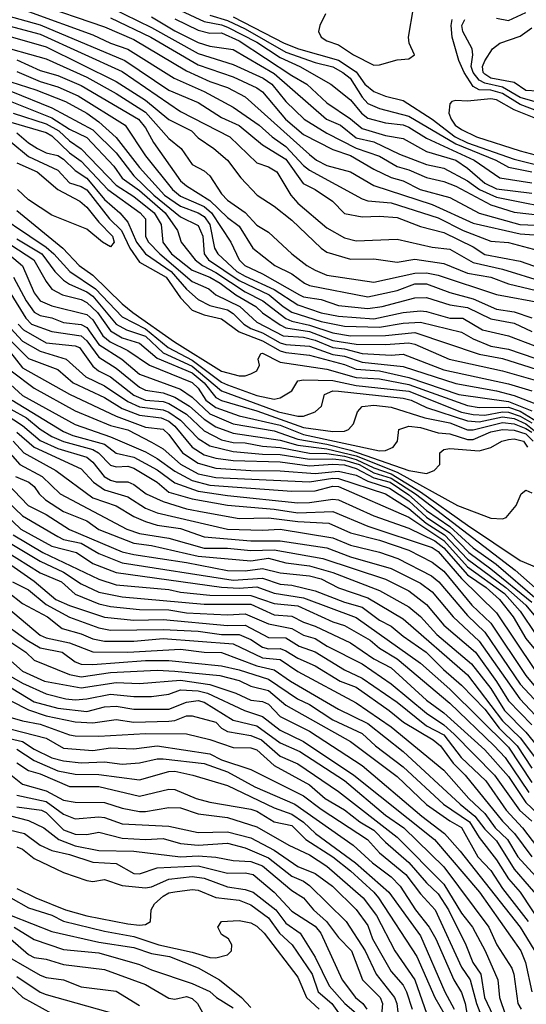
# Model space of a CAD drawing. Header units: metres. Extents: x -51132 to -49532, y -231222 to -229437.
# Tile 396 of 656: x -50538 to -50495, y -230499 to -230415. Entities that reach past the tile are written whole.
import ezdxf

# ---------------------------------------------------------------- set-up
doc = ezdxf.new("R2010")
doc.units = ezdxf.units.M
for name, color, linetype in [('CONTOUR_HALF', 8, 'Continuous'), ('CONTOUR_INDEX', 1, 'Continuous'), ('CONTOUR_INTER', 3, 'Continuous')]:
    doc.layers.add(name, color=color, linetype=linetype)

msp = doc.modelspace()

# ---------------------------------------------------------------- linework, layer by layer
at = {"layer": 'CONTOUR_HALF'}
for points, elevation in [([(-50544.58, -230414.965), (-50540.08, -230415.454), (-50536.08, -230416.51), (-50529.08, -230419.685), (-50524.08, -230423.114), (-50519.872, -230425.259), (-50517.58, -230427.494), (-50516.58, -230427.814), (-50515.859, -230428.259), (-50514.675, -230430.259), (-50514.08, -230430.937), (-50511.58, -230433.029), (-50510.08, -230433.886), (-50509.08, -230434.153), (-50505.58, -230434.007), (-50502.58, -230434.687), (-50501.08, -230434.864), (-50499.08, -230436.001), (-50496.58, -230436.563), (-50493.08, -230437.644)], 26.5), ([(-50537.08, -230414.576), (-50531.58, -230416.551), (-50530.059, -230417.259), (-50528.58, -230417.769), (-50524.644, -230420.259), (-50522.08, -230421.389), (-50519.58, -230422.721), (-50517.372, -230424.259), (-50516.259, -230425.259), (-50515.08, -230426.093), (-50513.58, -230427.717), (-50513.08, -230428.1), (-50508.58, -230430.561), (-50508.08, -230430.739), (-50506.08, -230430.911), (-50502.08, -230432.194), (-50499.942, -230433.259), (-50497.58, -230434.171), (-50496.08, -230434.287), (-50493.08, -230435.09)], 25.5), ([(-50530.08, -230415.111), (-50526.624, -230416.759), (-50522.58, -230419.106), (-50519.58, -230420.142), (-50517.58, -230421.069), (-50517.08, -230421.432), (-50515.107, -230423.759), (-50513.58, -230425.069), (-50511.08, -230426.345), (-50509.58, -230426.846), (-50507.58, -230428.041), (-50506.08, -230428.748), (-50505.08, -230429.032), (-50503.601, -230429.759), (-50501.08, -230430.448), (-50498.58, -230431.793), (-50495.103, -230432.759), (-50493.08, -230432.834)], 24.5), ([(-50526.58, -230415.006), (-50524.58, -230416.207), (-50522.58, -230417.215), (-50521.58, -230417.516), (-50519.58, -230417.819), (-50516.08, -230419.864), (-50511.623, -230423.759), (-50510.424, -230424.259), (-50509.08, -230425.353), (-50507.58, -230425.691), (-50505.379, -230426.759), (-50503.08, -230427.618), (-50501.58, -230427.95), (-50499.58, -230429.014), (-50498.54, -230429.759), (-50497.08, -230430.43), (-50491.08, -230431.605)], 23.5), ([(-50524.08, -230414.483), (-50522.08, -230415.409), (-50520.58, -230415.691), (-50520.08, -230415.902), (-50517.58, -230417.179), (-50515.58, -230418.502), (-50513.888, -230419.259), (-50511.235, -230420.759), (-50509.58, -230422.108), (-50508.64, -230423.259), (-50508.08, -230423.686), (-50506.58, -230424.059), (-50505.08, -230424.24), (-50504.58, -230424.45), (-50503.08, -230425.374), (-50499.002, -230427.259), (-50496.808, -230428.759), (-50494.08, -230429.196)], 22.5), ([(-50519.58, -230415.011), (-50515.236, -230417.259), (-50513.997, -230417.759), (-50510.58, -230418.719), (-50509.08, -230419.715), (-50508.343, -230420.759), (-50507.58, -230421.401), (-50506.58, -230421.794), (-50505.08, -230422.157), (-50502.58, -230423.762), (-50500.613, -230425.259), (-50499.58, -230425.772), (-50495.58, -230427.159), (-50493.08, -230427.804)], 21.5), ([(-50492.58, -230423.442), (-50495.08, -230422.508), (-50496.58, -230421.575), (-50497.58, -230421.294), (-50498.58, -230421.251), (-50499.08, -230420.963), (-50499.865, -230419.759), (-50500.303, -230418.759), (-50500.87, -230416.759), (-50500.953, -230415.759), (-50500.873, -230415.259)], 21.5), ([(-50493.58, -230421.372), (-50494.58, -230421.318), (-50495.58, -230420.62), (-50497.58, -230420.269), (-50498.08, -230419.925), (-50498.228, -230419.759), (-50498.303, -230419.259), (-50498.08, -230418.774), (-50497.435, -230417.759), (-50496.821, -230417.259), (-50495.08, -230416.664), (-50494.08, -230415.964)], 22.5), ([(-50540.08, -230417.343), (-50535.58, -230418.6), (-50532.08, -230420.171), (-50529.58, -230421.569), (-50527.08, -230423.167), (-50525.08, -230425.402), (-50524.034, -230426.259), (-50523.08, -230427.634), (-50522.08, -230428.171), (-50521.58, -230428.586), (-50520.58, -230430.142), (-50520.08, -230430.687), (-50518.58, -230431.73), (-50517.58, -230432.812), (-50516.58, -230433.414), (-50514.572, -230435.259), (-50513.289, -230436.259), (-50512.58, -230436.658), (-50511.58, -230437.092), (-50507.58, -230437.681), (-50504.08, -230436.901), (-50503.08, -230436.885), (-50502.08, -230437.083), (-50497.08, -230438.736), (-50493.08, -230439.46)], 27.5), ([(-50538.08, -230419.683), (-50536.08, -230420.539), (-50534.58, -230420.984), (-50532.847, -230421.759), (-50528.831, -230424.259), (-50527.08, -230426.885), (-50524.787, -230429.759), (-50524.08, -230430.343), (-50522.08, -230431.209), (-50521.44, -230431.759), (-50519.795, -230434.259), (-50519.09, -230435.759), (-50518.601, -230436.259), (-50517.08, -230436.959), (-50513.922, -230438.759), (-50513.58, -230438.921), (-50512.08, -230439.159), (-50510.58, -230439.675), (-50508.08, -230439.926), (-50506.863, -230439.759), (-50504.08, -230439.027), (-50503.08, -230438.975), (-50501.08, -230439.625), (-50499.58, -230439.849), (-50497.58, -230440.819), (-50495.58, -230441.174), (-50494.08, -230441.881)], 28.5), ([(-50538.58, -230421.371), (-50535.08, -230422.798), (-50531.58, -230424.667), (-50529.58, -230426.636), (-50528.08, -230428.584), (-50526.364, -230430.259), (-50524.08, -230432.105), (-50522.58, -230432.845), (-50522.191, -230433.759), (-50522.065, -230435.259), (-50521.707, -230435.759), (-50519.08, -230437.535), (-50516.514, -230438.759), (-50515.331, -230439.759), (-50514.58, -230440.228), (-50512.08, -230441.044), (-50510.08, -230441.42), (-50507.08, -230441.519), (-50505.08, -230441.183), (-50503.58, -230441.095), (-50500.08, -230441.949), (-50499.08, -230442.517), (-50497.58, -230443.13), (-50496.08, -230443.399), (-50491.58, -230444.927)], 29.5), ([(-50538.387, -230423.259), (-50535.58, -230424.142), (-50534.476, -230424.759), (-50533.58, -230425.612), (-50532.58, -230426.283), (-50529.58, -230429.382), (-50528.08, -230430.364), (-50526.342, -230431.759), (-50525.745, -230432.759), (-50525.602, -230434.259), (-50524.865, -230435.259), (-50523.08, -230436.663), (-50521.58, -230437.245), (-50520.7, -230437.759), (-50519.362, -230438.759), (-50517.653, -230439.759), (-50517.08, -230440.306), (-50515.58, -230441.33), (-50515.08, -230441.573), (-50513.08, -230441.897), (-50511.08, -230442.662), (-50509.08, -230442.971), (-50506.58, -230443.01), (-50504.58, -230442.85), (-50504.08, -230442.963), (-50501.145, -230444.259), (-50496.58, -230445.253), (-50493.58, -230446.099)], 30.5), ([(-50538.08, -230424.936), (-50537.08, -230425.792), (-50536.301, -230426.259), (-50535.58, -230426.638), (-50534.58, -230426.871), (-50534.08, -230427.185), (-50533.08, -230428.15), (-50532.08, -230428.798), (-50530.58, -230430.612), (-50529.276, -230431.759), (-50528.58, -230432.547), (-50527.845, -230434.259), (-50527.08, -230435.246), (-50524.878, -230436.759), (-50523.58, -230438.284), (-50522.58, -230439.161), (-50521.58, -230439.661), (-50520.08, -230440.044), (-50519.58, -230440.344), (-50518.669, -230441.259), (-50518.08, -230441.619), (-50517.08, -230442.005), (-50515.58, -230442.852), (-50515.08, -230442.991), (-50513.08, -230443.138), (-50511.08, -230443.856), (-50510.08, -230443.996), (-50508.58, -230444.503), (-50505.08, -230444.864), (-50500.58, -230446.33), (-50497.08, -230446.945), (-50495.58, -230447.345), (-50493.58, -230448.132)], 31.5), ([(-50538.08, -230427.473), (-50536.332, -230428.259), (-50534.578, -230429.759), (-50532.7, -230430.759), (-50532.104, -230431.259), (-50531.08, -230432.558), (-50529.896, -230433.759), (-50529.745, -230434.259), (-50530.08, -230434.658), (-50530.765, -230434.259), (-50532.08, -230433.16), (-50535.08, -230431.963), (-50537.08, -230430.635), (-50538.008, -230429.759)], 32.5), ([(-50538.08, -230431.564), (-50534.135, -230434.759), (-50532.747, -230436.259), (-50531.58, -230437.064), (-50529.08, -230439.513), (-50528.162, -230440.259), (-50524.595, -230442.759), (-50520.58, -230445.268), (-50519.08, -230445.676), (-50518.58, -230445.678), (-50518.08, -230445.511), (-50517.573, -230445.259), (-50517.34, -230444.759), (-50517.444, -230444.259), (-50517.235, -230443.759), (-50517.08, -230443.737), (-50515.58, -230444.494), (-50511.58, -230445.095), (-50509.08, -230445.829), (-50507.08, -230445.938), (-50504.58, -230446.414), (-50499.58, -230448.208), (-50498.58, -230448.389), (-50496.08, -230448.349), (-50495.08, -230448.703), (-50493.58, -230449.589)], 32.5), ([(-50538.08, -230433.969), (-50535.927, -230435.259), (-50534.832, -230436.759), (-50534.08, -230437.505), (-50533.58, -230437.846), (-50532.08, -230438.497), (-50531.58, -230438.881), (-50529.58, -230441.253), (-50528.699, -230441.759), (-50527.08, -230442.282), (-50525.58, -230443.706), (-50523.08, -230444.858), (-50520.58, -230446.964), (-50515.713, -230448.759), (-50514.08, -230449.126), (-50513.58, -230449.112), (-50512.599, -230448.759), (-50512.057, -230448.259), (-50511.799, -230447.259), (-50511.08, -230446.963), (-50510.58, -230446.974), (-50505.08, -230447.572), (-50504.389, -230447.759), (-50503.08, -230448.373), (-50499.58, -230449.523), (-50498.58, -230449.601), (-50496.58, -230449.172), (-50495.58, -230449.329), (-50494.58, -230449.779), (-50493.58, -230450.566)], 33.5), ([(-50539.08, -230435.04), (-50537.58, -230436.282), (-50536.58, -230438.582), (-50536.08, -230439.269), (-50535.08, -230439.685), (-50532.08, -230440.431), (-50531.58, -230440.906), (-50530.721, -230442.259), (-50530.11, -230442.759), (-50528.58, -230443.504), (-50526.739, -230444.759), (-50523.08, -230446.241), (-50522.58, -230446.736), (-50521.913, -230447.759), (-50521.08, -230448.39), (-50519.08, -230449.086), (-50515.58, -230449.89), (-50513.58, -230450.682), (-50507.08, -230452.081), (-50506.58, -230452.043), (-50505.915, -230451.759), (-50505.556, -230451.259), (-50505.446, -230450.259), (-50504.58, -230449.976), (-50503.58, -230450.085), (-50502.08, -230450.535), (-50501.08, -230450.627), (-50499.58, -230451.105), (-50499.08, -230451.098), (-50497.58, -230450.457), (-50496.58, -230450.266), (-50495.58, -230450.318), (-50494.58, -230450.631), (-50493.951, -230451.259)], 34.5), ([(-50538.58, -230438.671), (-50537.301, -230440.759), (-50536.816, -230441.259), (-50535.08, -230441.887), (-50532.58, -230442.249), (-50532.08, -230442.685), (-50531.08, -230444.069), (-50529.58, -230445.017), (-50527.58, -230446.651), (-50527.08, -230446.91), (-50525.58, -230447.114), (-50524.58, -230447.482), (-50523.334, -230448.259), (-50522.08, -230449.363), (-50521.08, -230450.033), (-50519.58, -230450.564), (-50515.58, -230451.171), (-50514.08, -230451.599), (-50511.58, -230451.912), (-50509.08, -230452.503), (-50505.58, -230453.908), (-50500.439, -230456.759), (-50497.58, -230457.818), (-50496.58, -230457.891), (-50496.273, -230457.759), (-50495.401, -230456.759), (-50494.99, -230455.759), (-50494.58, -230455.441), (-50494.08, -230455.664)], 35.5), ([(-50538.942, -230441.259), (-50537.58, -230442.706), (-50536.08, -230443.579), (-50533.851, -230444.259), (-50532.175, -230445.759), (-50530.58, -230446.537), (-50528.58, -230447.874), (-50527.58, -230448.311), (-50525.58, -230448.58), (-50525.08, -230448.774), (-50524.08, -230449.453), (-50522.58, -230451.02), (-50521.58, -230451.644), (-50519.58, -230452.132), (-50517.08, -230452.368), (-50515.58, -230452.378), (-50513.08, -230452.801), (-50511.08, -230452.747), (-50510.08, -230452.871), (-50508.83, -230453.259), (-50507.58, -230453.946), (-50506.08, -230454.407), (-50504.012, -230455.759), (-50495.488, -230462.259), (-50492.08, -230465.282)], 36.5), ([(-50539.33, -230442.759), (-50537.58, -230444.996), (-50533.58, -230447.245), (-50529.58, -230449.119), (-50527.08, -230450.058), (-50525.58, -230450.221), (-50525.08, -230450.684), (-50523.93, -230452.259), (-50522.58, -230453.142), (-50521.08, -230453.558), (-50518.08, -230453.756), (-50515.58, -230453.777), (-50512.58, -230454.02), (-50510.58, -230453.816), (-50509.08, -230454.166), (-50508.08, -230454.67), (-50506.221, -230455.259), (-50504.58, -230456.36), (-50503.08, -230457.731), (-50501.08, -230459.086), (-50499.468, -230460.759), (-50497.58, -230462.143), (-50494.08, -230465.001)], 37.5), ([(-50539.334, -230445.759), (-50537.58, -230447.348), (-50533.08, -230449.839), (-50530.08, -230450.877), (-50527.08, -230452.176), (-50526.08, -230452.732), (-50524.58, -230453.818), (-50523.08, -230454.617), (-50521.58, -230455.022), (-50514.58, -230455.519), (-50512.58, -230455.504), (-50511.08, -230455.103), (-50510.58, -230455.136), (-50504.58, -230457.736), (-50501.58, -230459.745), (-50499.58, -230461.983), (-50496.422, -230464.259), (-50495.076, -230465.759), (-50492.399, -230469.759)], 38.5), ([(-50538.58, -230448.508), (-50537.241, -230449.259), (-50536.08, -230450.216), (-50535.08, -230450.847), (-50534.08, -230451.285), (-50531.58, -230451.965), (-50531.085, -230452.259), (-50530.08, -230453.315), (-50529.58, -230453.452), (-50528.58, -230453.378), (-50528.08, -230453.563), (-50526.093, -230454.759), (-50525.08, -230455.597), (-50523.08, -230456.176), (-50520.08, -230456.717), (-50516.08, -230457.046), (-50514.08, -230457.368), (-50511.08, -230457.268), (-50508.08, -230458.516), (-50502.58, -230460.336), (-50502.08, -230460.665), (-50500.08, -230462.981), (-50497.08, -230465.914), (-50493.849, -230470.759)], 39.5), ([(-50538.08, -230450.491), (-50536.582, -230451.759), (-50532.58, -230453.606), (-50531.515, -230454.759), (-50530.58, -230455.414), (-50528.58, -230455.995), (-50527.08, -230456.966), (-50526.08, -230457.378), (-50520.08, -230458.758), (-50517.08, -230458.855), (-50515.58, -230458.77), (-50511.08, -230459.507), (-50509.58, -230460.119), (-50507.08, -230460.731), (-50505.523, -230461.259), (-50502.654, -230462.759), (-50502.031, -230463.259), (-50499.58, -230466.139), (-50498.08, -230467.555), (-50495.08, -230471.989), (-50491.08, -230476.259)], 40.5), ([(-50539.08, -230451.813), (-50537.819, -230453.259), (-50535.907, -230454.259), (-50534.383, -230455.759), (-50528.684, -230458.759), (-50527.58, -230459.132), (-50525.08, -230459.531), (-50522.08, -230460.386), (-50520.08, -230460.377), (-50518.08, -230460.601), (-50516.08, -230460.522), (-50511.942, -230461.259), (-50506.58, -230463.029), (-50504.58, -230464.025), (-50503.08, -230465.203), (-50501.58, -230466.959), (-50498.876, -230469.259), (-50497.08, -230471.772), (-50496.08, -230473.416), (-50494.08, -230475.481)], 41.5), ([(-50539.58, -230454.191), (-50537.113, -230456.759), (-50535.58, -230457.51), (-50533.58, -230458.804), (-50529.08, -230460.689), (-50528.08, -230460.932), (-50523.58, -230461.606), (-50520.08, -230462.29), (-50518.58, -230462.313), (-50517.08, -230462.125), (-50515.58, -230462.492), (-50513.08, -230462.765), (-50512.08, -230462.998), (-50510.58, -230463.782), (-50508.08, -230464.628), (-50505.08, -230466.41), (-50499.58, -230471.195), (-50496.58, -230475.127), (-50495.08, -230476.581), (-50493.58, -230478.548)], 42.5), ([(-50539.08, -230457.472), (-50537.743, -230458.759), (-50535.08, -230460.226), (-50532.984, -230460.759), (-50531.58, -230461.691), (-50529.58, -230462.481), (-50520.58, -230463.719), (-50519.08, -230463.793), (-50517.58, -230463.682), (-50516.08, -230464.244), (-50513.58, -230464.64), (-50509.08, -230466.309), (-50503.58, -230470.199), (-50501.08, -230472.435), (-50496.08, -230477.373), (-50494.08, -230480.403)], 43.5), ([(-50539.08, -230459.716), (-50536.08, -230461.506), (-50534.08, -230462.43), (-50532.58, -230463.442), (-50531.08, -230464.142), (-50529.08, -230464.532), (-50522.08, -230465.167), (-50518.08, -230465.185), (-50516.08, -230466.088), (-50514.58, -230466.191), (-50513.58, -230466.718), (-50512.58, -230467.037), (-50509.58, -230468.47), (-50507.58, -230469.839), (-50506.08, -230470.602), (-50503.08, -230473.355), (-50501.58, -230474.437), (-50498.08, -230477.605), (-50496.08, -230479.897), (-50494.58, -230482.112), (-50493.58, -230483.038)], 44.5), ([(-50538.58, -230461.804), (-50536.58, -230463.207), (-50534.745, -230464.759), (-50533.58, -230465.283), (-50530.58, -230466.294), (-50528.08, -230466.525), (-50525.58, -230466.48), (-50520.08, -230466.99), (-50518.58, -230466.968), (-50516.58, -230468.008), (-50515.08, -230468.049), (-50513.943, -230468.759), (-50512.58, -230469.254), (-50510.08, -230470.77), (-50508.58, -230471.487), (-50505.58, -230473.538), (-50503.08, -230475.569), (-50501.58, -230476.319), (-50500.11, -230478.259), (-50498.011, -230480.259), (-50496.27, -230482.759), (-50494.879, -230484.259), (-50493.58, -230485.948)], 45.5), ([(-50540.08, -230463.167), (-50537.58, -230465.125), (-50535.448, -230466.259), (-50534.207, -230467.259), (-50532.58, -230467.695), (-50531.58, -230468.127), (-50530.58, -230468.319), (-50528.08, -230468.336), (-50525.58, -230468.11), (-50519.58, -230468.572), (-50517.08, -230469.766), (-50515.58, -230469.907), (-50514.08, -230470.924), (-50509.08, -230473.606), (-50506.08, -230475.643), (-50501.58, -230479.333), (-50499.454, -230481.759), (-50498.08, -230483.052), (-50497.193, -230484.259), (-50496.165, -230485.259), (-50495.282, -230486.759), (-50493.418, -230488.759)], 46.5), ([(-50539.58, -230466.529), (-50537.191, -230468.259), (-50536.08, -230468.894), (-50534.193, -230469.259), (-50533.08, -230470.083), (-50532.58, -230470.28), (-50531.58, -230470.335), (-50527.08, -230469.978), (-50525.08, -230469.984), (-50520.58, -230470.446), (-50519.08, -230470.784), (-50516.58, -230471.575), (-50514.105, -230473.259), (-50513.08, -230473.749), (-50511.08, -230475.051), (-50508.58, -230476.224), (-50507.433, -230477.259), (-50505.08, -230479.054), (-50501.625, -230482.259), (-50499.401, -230483.759), (-50498.58, -230485.105), (-50497.08, -230486.998), (-50496.08, -230488.616), (-50495.074, -230489.759), (-50492.08, -230494.29)], 47.5), ([(-50538.58, -230470), (-50537.58, -230470.891), (-50535.715, -230471.759), (-50532.58, -230472.308), (-50529.58, -230471.865), (-50527.58, -230471.959), (-50524.08, -230471.666), (-50521.58, -230472.028), (-50519.374, -230472.759), (-50518.08, -230473.381), (-50517.08, -230473.487), (-50516.58, -230473.717), (-50515.58, -230474.749), (-50513.08, -230476.012), (-50508.58, -230478.939), (-50503.472, -230483.259), (-50501.528, -230484.759), (-50500.2, -230486.259), (-50495.081, -230492.759), (-50493.58, -230495.179)], 48.5), ([(-50539.08, -230472.016), (-50536.58, -230473.501), (-50534.58, -230474.056), (-50532.08, -230474.334), (-50530.58, -230473.943), (-50529.58, -230473.877), (-50528.08, -230474.143), (-50525.08, -230474.148), (-50523.58, -230473.545), (-50522.58, -230473.404), (-50522.08, -230473.549), (-50519.58, -230475.07), (-50517.58, -230475.564), (-50515.58, -230477.01), (-50513.904, -230477.759), (-50510.08, -230480.234), (-50506.58, -230483.192), (-50505.013, -230484.259), (-50501.58, -230487.611), (-50497.748, -230492.759), (-50497.058, -230494.259), (-50495.796, -230496.259), (-50495.622, -230496.759), (-50495.268, -230499.259), (-50494.98, -230499.759)], 49.5), ([(-50539.58, -230474.564), (-50537.58, -230475.137), (-50536.08, -230475.418), (-50533.58, -230476.342), (-50533.08, -230476.422), (-50531.08, -230476.446), (-50527.08, -230476.216), (-50523.58, -230476.242), (-50521.58, -230476.734), (-50519.58, -230477.422), (-50518.08, -230477.427), (-50517.58, -230477.612), (-50516.08, -230478.938), (-50513.08, -230480.603), (-50511.729, -230481.759), (-50510.08, -230482.722), (-50508.781, -230483.759), (-50507.58, -230484.46), (-50506.58, -230485.496), (-50504.58, -230487.225), (-50503.08, -230488.967), (-50502.08, -230489.898), (-50501.203, -230491.259), (-50499.71, -230494.259), (-50499.124, -230495.759), (-50498.423, -230496.759), (-50498.118, -230498.759), (-50497.401, -230500.259)], 50.5), ([(-50539.58, -230476.456), (-50537.58, -230476.911), (-50536.58, -230477.562), (-50535.08, -230478.298), (-50534.08, -230478.55), (-50532.58, -230478.71), (-50530.58, -230478.627), (-50529.08, -230478.821), (-50527.58, -230478.729), (-50526.08, -230478.383), (-50525.58, -230478.382), (-50522.08, -230478.775), (-50520.08, -230479.482), (-50517.729, -230480.759), (-50514.32, -230482.259), (-50509.346, -230485.759), (-50507.684, -230487.259), (-50506.08, -230488.455), (-50505.33, -230489.259), (-50504.01, -230491.259), (-50502.835, -230492.759), (-50502.279, -230493.759), (-50500.738, -230497.259), (-50500.08, -230498.322), (-50499.764, -230499.259), (-50499.58, -230500.428)], 51.5), ([(-50538.08, -230478.708), (-50537.08, -230479.368), (-50536.08, -230479.66), (-50533.58, -230480.747), (-50531.08, -230480.746), (-50527.58, -230481.578), (-50525.08, -230480.972), (-50524.58, -230480.999), (-50522.746, -230481.759), (-50521.58, -230482.085), (-50518.08, -230482.672), (-50517.58, -230482.848), (-50516.08, -230483.75), (-50514.58, -230484.08), (-50513.384, -230485.259), (-50511.08, -230486.746), (-50509.58, -230487.931), (-50507.58, -230489.752), (-50507.181, -230490.259), (-50503.907, -230495.259), (-50502.355, -230498.759), (-50501.08, -230500.99)], 52.5), ([(-50538.08, -230481.492), (-50535.58, -230482.012), (-50534.08, -230483.11), (-50533.08, -230483.499), (-50531.08, -230483.329), (-50530.58, -230483.392), (-50529.08, -230483.942), (-50525.08, -230484.133), (-50522.58, -230484.66), (-50520.08, -230484.598), (-50518.08, -230485.124), (-50516.08, -230486.189), (-50514.08, -230487.569), (-50512.58, -230488.183), (-50511.116, -230489.259), (-50509.08, -230491.257), (-50508.08, -230492.602), (-50507.692, -230493.759), (-50506.08, -230496.523), (-50505.08, -230497.707), (-50504.774, -230498.259), (-50504.302, -230499.759)], 53.5), ([(-50540.08, -230482.867), (-50537.08, -230483.648), (-50535.753, -230484.259), (-50534.497, -230485.259), (-50533.08, -230485.813), (-50531.08, -230486.191), (-50528.08, -230486.272), (-50524.081, -230486.759), (-50522.58, -230486.673), (-50521.08, -230486.779), (-50519.58, -230487.06), (-50518.08, -230487.149), (-50517.08, -230487.503), (-50514.58, -230489.628), (-50513.58, -230490.252), (-50512.717, -230491.259), (-50511.622, -230492.259), (-50510.58, -230493.632), (-50509.482, -230494.759), (-50508.548, -230497.259), (-50507.032, -230498.759), (-50506.847, -230499.259), (-50507.003, -230501.259)], 54.5), ([(-50538.08, -230485.899), (-50537.58, -230486.09), (-50536.58, -230486.885), (-50534.08, -230488.083), (-50532.08, -230488.778), (-50531.58, -230488.849), (-50530.58, -230488.668), (-50529.08, -230489.2), (-50527.08, -230489.394), (-50526.58, -230489.321), (-50525.08, -230488.657), (-50523.08, -230488.412), (-50522.08, -230488.564), (-50520.08, -230489.306), (-50518.58, -230489.531), (-50517.87, -230489.759), (-50515.951, -230491.259), (-50515.08, -230492.405), (-50513.865, -230493.259), (-50512.58, -230495.306), (-50511.386, -230497.759), (-50510.047, -230499.259), (-50508.884, -230500.259)], 55.5), ([(-50538.58, -230490.247), (-50537.08, -230491.089), (-50535.08, -230491.714), (-50534.08, -230492.253), (-50530.58, -230493.102), (-50528.08, -230493.56), (-50525.931, -230494.259), (-50523.08, -230494.877), (-50521.58, -230495.35), (-50521.08, -230495.379), (-50520.08, -230495.124), (-50519.735, -230494.759), (-50519.706, -230494.259), (-50519.979, -230493.759), (-50520.58, -230493.369), (-50520.907, -230492.759), (-50520.58, -230492.281), (-50519.08, -230492.182), (-50518.08, -230492.391), (-50517.58, -230492.666), (-50516.956, -230493.259), (-50514.08, -230497.014), (-50513.317, -230498.759), (-50512.249, -230499.759)], 56.5), ([(-50538.308, -230492.759), (-50536.58, -230493.812), (-50534.08, -230494.659), (-50531.08, -230494.952), (-50527.58, -230495.937), (-50526.58, -230496.402), (-50523.08, -230497.55), (-50521.58, -230498.257), (-50521.015, -230498.759), (-50519.58, -230499.629)], 57.5), ([(-50540.08, -230494.56), (-50536.08, -230496.859), (-50535.58, -230497.038), (-50534.08, -230497.243), (-50532.58, -230497.836), (-50529.58, -230498.203), (-50527.58, -230499.437)], 58.5), ([(-50538.624, -230497.759), (-50537.547, -230498.759), (-50535.08, -230500.124)], 59.5)]:
    msp.add_lwpolyline(points, dxfattribs=dict(at, elevation=elevation))
at = {"layer": 'CONTOUR_INDEX'}
for points, elevation in [([(-50536.58, -230413.811), (-50530.58, -230415.862), (-50528.08, -230416.966), (-50523.58, -230419.624), (-50521.58, -230420.541), (-50520.08, -230421.063), (-50518.58, -230421.837), (-50513.08, -230426.781), (-50512.484, -230427.259), (-50511.58, -230427.716), (-50509.58, -230428.245), (-50507.58, -230429.425), (-50502.58, -230431.048), (-50499.08, -230432.652), (-50495.08, -230433.558), (-50493.08, -230433.681)], 25), ([(-50541.08, -230421.261), (-50535.08, -230423.641), (-50533.58, -230424.599), (-50532.08, -230425.331), (-50529.799, -230427.759), (-50529.08, -230428.8), (-50527.58, -230429.852), (-50525.411, -230431.759), (-50524.361, -230433.259), (-50524.037, -230434.259), (-50522.834, -230435.759), (-50522.217, -230436.259), (-50521.08, -230436.851), (-50518.58, -230438.49), (-50517.055, -230439.259), (-50515.08, -230440.77), (-50514.58, -230441.013), (-50513.08, -230441.339), (-50511.08, -230441.996), (-50509.58, -230442.248), (-50506.58, -230442.229), (-50504.08, -230441.975), (-50498.58, -230443.815), (-50496.58, -230444.203), (-50493.08, -230445.306)], 30), ([(-50538.357, -230437.259), (-50537.269, -230439.259), (-50536.58, -230440.23), (-50536.08, -230440.521), (-50535.08, -230440.724), (-50534.08, -230441.119), (-50532.58, -230441.304), (-50532.08, -230441.542), (-50531.08, -230442.991), (-50529.115, -230444.259), (-50527.58, -230445.535), (-50524.08, -230446.813), (-50523.08, -230447.499), (-50521.58, -230448.912), (-50519.589, -230449.759), (-50516.08, -230450.368), (-50514.08, -230451.072), (-50511.58, -230451.504), (-50509.58, -230452.015), (-50504.58, -230453.76), (-50503.08, -230454.014), (-50502.408, -230453.759), (-50501.933, -230453.259), (-50501.927, -230452.259), (-50501.58, -230451.95), (-50501.08, -230451.886), (-50498.58, -230452.072), (-50497.58, -230451.802), (-50496.646, -230451.259), (-50496.08, -230451.112), (-50495.58, -230451.066), (-50494.779, -230451.259), (-50494.452, -230451.759)], 35), ([(-50539.08, -230448.959), (-50537.58, -230449.909), (-50536.08, -230451.188), (-50534.58, -230451.886), (-50532.08, -230452.612), (-50531.58, -230453.034), (-50530.611, -230454.259), (-50530.08, -230454.593), (-50529.58, -230454.728), (-50528.58, -230454.719), (-50528.08, -230454.957), (-50527.031, -230455.759), (-50525.58, -230456.413), (-50523.58, -230457.025), (-50522.08, -230457.327), (-50519.08, -230457.852), (-50516.58, -230457.809), (-50514.08, -230458.115), (-50511.421, -230458.259), (-50509.58, -230459.084), (-50507.08, -230459.71), (-50504.58, -230460.555), (-50502.58, -230461.571), (-50501.58, -230462.353), (-50499.205, -230465.259), (-50497.58, -230466.793), (-50494.58, -230471.263), (-50493.327, -230472.759)], 40), ([(-50539.08, -230460.605), (-50536.08, -230462.505), (-50534.271, -230463.259), (-50533.08, -230464.325), (-50531.08, -230465.152), (-50530.08, -230465.366), (-50527.58, -230465.627), (-50525.08, -230465.658), (-50523.58, -230465.905), (-50520.08, -230466.072), (-50518.58, -230465.998), (-50516.58, -230466.853), (-50514.58, -230467.244), (-50513.58, -230467.832), (-50512.58, -230468.105), (-50511.547, -230468.759), (-50508.58, -230470.279), (-50506.08, -230471.979), (-50503.08, -230474.481), (-50501.58, -230475.483), (-50500.699, -230476.259), (-50497.259, -230479.759), (-50495.132, -230482.759), (-50494.08, -230483.706)], 45), ([(-50538.58, -230473.414), (-50537.08, -230474.193), (-50535.58, -230474.719), (-50533.08, -230475.217), (-50531.58, -230475.294), (-50529.58, -230475.011), (-50528.08, -230475.244), (-50525.08, -230475.161), (-50524.58, -230475.092), (-50523.58, -230474.699), (-50523.08, -230474.713), (-50521.083, -230475.259), (-50520.576, -230475.759), (-50520.08, -230476.044), (-50518.08, -230476.385), (-50517.168, -230476.759), (-50515.58, -230478.16), (-50514.08, -230478.799), (-50510.58, -230481.157), (-50505.58, -230485.054), (-50501.58, -230489.093), (-50500.08, -230491.555), (-50499.149, -230492.759), (-50498.066, -230494.759), (-50496.991, -230497.259), (-50496.835, -230498.759), (-50496.312, -230500.259)], 50), ([(-50539.58, -230484.233), (-50537.431, -230484.759), (-50536.08, -230485.755), (-50535.08, -230486.199), (-50533.58, -230486.547), (-50531.58, -230487.21), (-50529.58, -230487.316), (-50528.08, -230488.165), (-50527.58, -230488.193), (-50526.08, -230487.678), (-50522.58, -230487.527), (-50520.08, -230488.151), (-50518.58, -230488.101), (-50517.883, -230488.259), (-50516.088, -230489.759), (-50514.58, -230491.374), (-50512.58, -230492.677), (-50512.1, -230493.259), (-50510.288, -230497.259), (-50509.147, -230498.759), (-50508.509, -230499.259), (-50508.183, -230499.759)], 55)]:
    msp.add_lwpolyline(points, dxfattribs=dict(at, elevation=elevation))
at = {"layer": 'CONTOUR_INTER'}
for points, elevation in [([(-50530.08, -230414.212), (-50526.58, -230415.936), (-50522.58, -230418.16), (-50519.58, -230419.092), (-50517.026, -230420.259), (-50516.283, -230420.759), (-50515.08, -230422.261), (-50513.534, -230423.759), (-50511.58, -230424.957), (-50509.08, -230426.243), (-50507.08, -230426.912), (-50505.58, -230427.8), (-50504.58, -230428.089), (-50503.08, -230428.746), (-50501.58, -230429.091), (-50500.58, -230429.477), (-50497.58, -230431.059), (-50495.58, -230431.688), (-50493.08, -230431.994)], 24), ([(-50511.701, -230414.759), (-50512.196, -230415.759), (-50512.287, -230416.259), (-50512.072, -230416.759), (-50511.58, -230417.058), (-50510.58, -230417.409), (-50509.308, -230418.259), (-50507.58, -230419.147), (-50507.08, -230419.132), (-50505.58, -230418.702), (-50504.58, -230418.612), (-50504.094, -230418.259), (-50504.542, -230417.259), (-50504.618, -230416.759), (-50504.175, -230414.259)], 21), ([(-50539.58, -230414.726), (-50536.08, -230415.703), (-50528.843, -230418.759), (-50525.08, -230421.272), (-50522.58, -230422.33), (-50520.58, -230423.602), (-50519.08, -230424.308), (-50517.08, -230425.942), (-50515.08, -230427.186), (-50513.609, -230429.259), (-50512.58, -230429.759), (-50511.099, -230430.759), (-50510.08, -230431.822), (-50508.58, -230432.11), (-50507.08, -230432.041), (-50505.58, -230432.154), (-50503.58, -230432.927), (-50501.58, -230433.444), (-50499.08, -230434.672), (-50498.08, -230435.327), (-50495.08, -230435.884), (-50491.08, -230437.27)], 26), ([(-50521.58, -230414.881), (-50520.08, -230415.342), (-50518.58, -230416.039), (-50515.08, -230418.042), (-50512.58, -230418.932), (-50511.08, -230419.297), (-50510.22, -230419.759), (-50509.598, -230420.259), (-50508.58, -230421.872), (-50508.08, -230422.43), (-50507.08, -230422.854), (-50504.58, -230423.503), (-50500.58, -230425.87), (-50497.136, -230427.259), (-50496.08, -230427.855), (-50494.08, -230428.263)], 22), ([(-50497.08, -230415.12), (-50496.08, -230415.332), (-50494.58, -230414.649)], 22), ([(-50524.58, -230415.2), (-50522.58, -230416.146), (-50521.58, -230416.4), (-50520.58, -230416.379), (-50519.08, -230417.07), (-50514.58, -230420.038), (-50513.298, -230420.759), (-50511.58, -230422.37), (-50509.58, -230423.719), (-50508.58, -230424.561), (-50506.58, -230425.155), (-50505.08, -230425.401), (-50503.08, -230426.508), (-50500.58, -230427.271), (-50499.58, -230427.946), (-50498.08, -230429.229), (-50497.08, -230429.716), (-50494.08, -230430.09)], 23), ([(-50493.58, -230422.338), (-50495.08, -230421.92), (-50496.58, -230421.024), (-50498.08, -230420.696), (-50498.58, -230420.429), (-50499.076, -230419.759), (-50499.257, -230419.259), (-50499.105, -230418.259), (-50499.166, -230417.759), (-50499.979, -230416.259), (-50500.054, -230415.759), (-50499.811, -230415.259)], 22), ([(-50540.08, -230416.29), (-50535.58, -230417.572), (-50529.58, -230420.527), (-50527.08, -230422.149), (-50525.08, -230423.778), (-50523.163, -230424.759), (-50522.58, -230425.343), (-50521.245, -230426.259), (-50520.086, -230427.259), (-50518.93, -230428.759), (-50517.537, -230430.259), (-50516.08, -230431.197), (-50514.58, -230432.37), (-50512.08, -230434.769), (-50511.58, -230435.102), (-50509.58, -230435.726), (-50507.58, -230435.672), (-50505.58, -230435.967), (-50504.08, -230435.702), (-50501.58, -230436.079), (-50499.58, -230436.901), (-50497.58, -230437.235), (-50496.08, -230437.805), (-50493.08, -230438.53)], 27), ([(-50538.08, -230418.703), (-50536.08, -230419.613), (-50534.58, -230420.021), (-50532.58, -230420.874), (-50527.68, -230423.759), (-50527.08, -230424.51), (-50526.409, -230425.759), (-50524.08, -230429.01), (-50523.58, -230429.453), (-50521.58, -230430.701), (-50520.08, -230432.166), (-50519.08, -230432.888), (-50517.917, -230434.759), (-50516.045, -230436.259), (-50514.58, -230436.978), (-50513.509, -230437.759), (-50513.08, -230437.952), (-50508.08, -230438.924), (-50505.58, -230438.4), (-50504.08, -230437.82), (-50503.08, -230437.824), (-50501.08, -230438.551), (-50499.08, -230439.107), (-50497.08, -230439.988), (-50495.58, -230440.221), (-50494.08, -230440.729)], 28), ([(-50538.58, -230420.56), (-50536.456, -230421.259), (-50533.923, -230422.259), (-50532.08, -230423.259), (-50531.08, -230423.98), (-50529.58, -230425.325), (-50527.58, -230427.88), (-50525.445, -230430.259), (-50524.08, -230431.175), (-50522.58, -230431.75), (-50522.08, -230432.077), (-50521.595, -230432.759), (-50521.172, -230434.759), (-50520.896, -230435.259), (-50519.265, -230436.759), (-50518.58, -230437.16), (-50516.08, -230438.296), (-50514.08, -230439.617), (-50512.08, -230440.283), (-50510.58, -230440.586), (-50507.58, -230440.794), (-50505.08, -230440.271), (-50503.58, -230440.116), (-50503.08, -230440.174), (-50501.08, -230440.755), (-50499.979, -230440.759), (-50498.297, -230441.759), (-50496.08, -230442.249), (-50491.58, -230443.961)], 29), ([(-50500.58, -230422.163), (-50500.914, -230422.259), (-50501.08, -230422.447), (-50501.153, -230423.259), (-50500.969, -230423.759), (-50500.613, -230424.259), (-50500.08, -230424.643), (-50498.798, -230425.259), (-50495.08, -230426.469), (-50492.08, -230427.265), (-50490.58, -230427.304), (-50489.58, -230427.013), (-50489.08, -230426.993), (-50488.08, -230427.117), (-50487.55, -230426.759), (-50488.109, -230426.259), (-50489.074, -230425.759), (-50491.08, -230425.097), (-50492.58, -230424.166), (-50495.58, -230422.972), (-50497.08, -230422.102), (-50497.58, -230422.024), (-50499.58, -230422.214), (-50500.58, -230422.163)], 21), ([(-50538.58, -230424.02), (-50535.58, -230424.896), (-50535.08, -230425.19), (-50533.58, -230426.642), (-50532.58, -230427.351), (-50530.313, -230429.759), (-50527.528, -230431.759), (-50527.085, -230432.259), (-50527.08, -230433.786), (-50526.822, -230434.259), (-50525.844, -230435.259), (-50523.08, -230437.627), (-50521.657, -230438.259), (-50521.08, -230438.762), (-50519.032, -230439.759), (-50517.58, -230441.08), (-50515.32, -230442.259), (-50513.58, -230442.364), (-50512.58, -230442.637), (-50511.08, -230443.263), (-50510.08, -230443.359), (-50508.58, -230443.772), (-50506.08, -230443.916), (-50505.08, -230443.824), (-50501.58, -230445.148), (-50496.08, -230446.345), (-50494.08, -230446.961)], 31), ([(-50538.58, -230425.686), (-50537.08, -230426.952), (-50534.58, -230428.123), (-50533.58, -230429.182), (-50532.58, -230429.498), (-50532.08, -230429.794), (-50530.151, -230432.259), (-50529.139, -230433.259), (-50528.414, -230434.759), (-50527.58, -230435.981), (-50525.319, -230437.259), (-50524.08, -230439.012), (-50523.08, -230440.054), (-50522.08, -230440.453), (-50520.58, -230440.81), (-50519.08, -230441.915), (-50517.08, -230442.688), (-50515.58, -230443.526), (-50515.08, -230443.683), (-50513.08, -230443.897), (-50510.08, -230444.696), (-50509.08, -230445.113), (-50507.08, -230445.241), (-50504.58, -230445.817), (-50500.321, -230447.259), (-50496.08, -230447.86), (-50494.08, -230448.663)], 32), ([(-50541.08, -230430.981), (-50535.58, -230434.688), (-50534.9, -230435.259), (-50533.543, -230436.759), (-50531.367, -230438.259), (-50529.08, -230440.636), (-50527.08, -230441.647), (-50525.151, -230443.259), (-50523.08, -230444.329), (-50520.58, -230446.208), (-50520.08, -230446.448), (-50517.58, -230447.352), (-50516.08, -230447.67), (-50515.58, -230447.549), (-50514.58, -230446.941), (-50514.08, -230446.106), (-50513.58, -230446.006), (-50511.08, -230446.076), (-50509.08, -230446.504), (-50504.58, -230446.984), (-50500.08, -230448.769), (-50499.08, -230448.987), (-50498.08, -230449.023), (-50496.58, -230448.738), (-50496.08, -230448.779), (-50495.08, -230449.125), (-50494.08, -230449.687)], 33), ([(-50538.58, -230434.499), (-50536.632, -230435.759), (-50535.58, -230437.619), (-50535.08, -230438.266), (-50534.161, -230438.759), (-50532.58, -230439.168), (-50532.08, -230439.409), (-50531.179, -230440.259), (-50530.08, -230441.844), (-50529.08, -230442.417), (-50527.58, -230442.883), (-50526.08, -230444.173), (-50523.08, -230445.431), (-50522.078, -230446.259), (-50521.08, -230447.528), (-50520.58, -230447.773), (-50517.58, -230448.664), (-50513.58, -230450.074), (-50511.08, -230450.434), (-50510.08, -230450.406), (-50509.747, -230450.259), (-50509.304, -230449.759), (-50508.977, -230448.759), (-50508.58, -230448.284), (-50507.58, -230448.165), (-50506.08, -230448.341), (-50503.204, -230449.259), (-50501.08, -230449.701), (-50499.58, -230450.272), (-50499.08, -230450.278), (-50496.58, -230449.65), (-50495.58, -230449.769), (-50494.58, -230450.171), (-50494.08, -230450.49)], 34), ([(-50539.548, -230441.759), (-50537.08, -230444.195), (-50534.58, -230445.12), (-50533.27, -230446.259), (-50530.58, -230447.524), (-50529.08, -230448.458), (-50527.58, -230449.038), (-50525.741, -230449.259), (-50525.08, -230449.544), (-50524.58, -230449.966), (-50523.089, -230451.759), (-50522.08, -230452.43), (-50521.08, -230452.704), (-50519.58, -230452.906), (-50515.58, -230453.029), (-50513.08, -230453.368), (-50511.08, -230453.226), (-50510.08, -230453.283), (-50509.08, -230453.589), (-50507.58, -230454.375), (-50506.182, -230454.759), (-50504.58, -230455.827), (-50503.08, -230457.164), (-50501.08, -230458.531), (-50499.08, -230460.36), (-50497.133, -230461.759), (-50493.607, -230464.759)], 37), ([(-50537.966, -230441.259), (-50537.512, -230441.759), (-50535.58, -230442.843), (-50533.08, -230443.106), (-50532.731, -230443.259), (-50531.58, -230444.847), (-50531.084, -230445.259), (-50530.08, -230445.769), (-50528.08, -230447.319), (-50527.08, -230447.756), (-50525.58, -230447.879), (-50525.08, -230448.032), (-50523.58, -230448.938), (-50522.08, -230450.366), (-50520.58, -230451.129), (-50519.58, -230451.366), (-50518.58, -230451.381), (-50517.08, -230451.673), (-50515.58, -230451.791), (-50513.08, -230452.276), (-50511.58, -230452.313), (-50510.08, -230452.538), (-50509.08, -230452.817), (-50507.58, -230453.542), (-50506.08, -230454.04), (-50503.58, -230455.567), (-50499.58, -230458.433), (-50495.08, -230461.445), (-50493.108, -230462.259)], 36), ([(-50538.554, -230445.259), (-50536.58, -230446.73), (-50533.08, -230448.668), (-50530.08, -230449.917), (-50528.58, -230450.297), (-50526.58, -230451.329), (-50525.58, -230451.899), (-50524.08, -230453.209), (-50522.58, -230454.041), (-50521.08, -230454.348), (-50513.08, -230454.724), (-50511.08, -230454.425), (-50510.58, -230454.454), (-50506.565, -230455.759), (-50504.58, -230457.012), (-50503.096, -230458.259), (-50501.535, -230459.259), (-50499.58, -230461.335), (-50496.295, -230463.759), (-50494.582, -230465.259), (-50493.767, -230466.259)], 38), ([(-50538.48, -230447.759), (-50534.08, -230450.423), (-50533.29, -230450.759), (-50530.58, -230451.522), (-50529.58, -230452.265), (-50528.08, -230452.628), (-50526.08, -230453.698), (-50524.58, -230454.812), (-50522.58, -230455.514), (-50520.08, -230455.903), (-50514.08, -230456.516), (-50513.08, -230456.5), (-50511.08, -230456.213), (-50510.58, -230456.266), (-50507.58, -230457.615), (-50504.58, -230458.67), (-50502.363, -230459.759), (-50501.58, -230460.373), (-50499.58, -230462.657), (-50497.985, -230463.759), (-50496.843, -230464.759), (-50495.667, -230466.259), (-50494.58, -230468.099), (-50493.631, -230469.259)], 39), ([(-50538.375, -230451.259), (-50537.472, -230452.259), (-50534.742, -230453.759), (-50531.58, -230456.089), (-50529.58, -230456.772), (-50528.08, -230457.678), (-50527.08, -230458.113), (-50526.08, -230458.427), (-50524.08, -230458.707), (-50522.08, -230459.424), (-50518.08, -230459.758), (-50515.58, -230459.759), (-50511.58, -230460.358), (-50509.58, -230461.132), (-50506.08, -230462.126), (-50503.58, -230463.382), (-50502.58, -230464.11), (-50500.807, -230466.259), (-50498.58, -230468.325), (-50495.107, -230473.259), (-50491.58, -230477.005)], 41), ([(-50538.179, -230454.259), (-50537.056, -230454.759), (-50536.58, -230455.136), (-50536.154, -230455.759), (-50535.611, -230456.259), (-50534.08, -230457.247), (-50532.08, -230458.063), (-50531.08, -230458.787), (-50528.08, -230459.958), (-50526.58, -230460.16), (-50522.58, -230461.078), (-50518.08, -230461.465), (-50516.58, -230461.253), (-50515.08, -230461.638), (-50513.08, -230461.906), (-50511.08, -230462.459), (-50507.08, -230463.992), (-50504.58, -230465.387), (-50503.58, -230466.224), (-50502.18, -230467.759), (-50499.238, -230470.259), (-50497.58, -230472.374), (-50496.412, -230474.259), (-50494.58, -230476.097), (-50493.08, -230477.94)], 42), ([(-50540.085, -230455.259), (-50537.58, -230457.615), (-50534.58, -230459.401), (-50534.08, -230459.635), (-50532.58, -230459.976), (-50531.08, -230460.852), (-50529.08, -230461.653), (-50519.58, -230463.123), (-50517.08, -230462.955), (-50515.58, -230463.451), (-50514.58, -230463.549), (-50512.58, -230464.024), (-50510.08, -230465.006), (-50508.58, -230465.419), (-50507.08, -230466.523), (-50506.08, -230467.048), (-50505.08, -230467.91), (-50503.102, -230469.259), (-50501.614, -230470.759), (-50500.08, -230472.075), (-50498.08, -230474.147), (-50496.871, -230475.759), (-50495.332, -230477.259), (-50494.08, -230479.179)], 43), ([(-50538.377, -230459.259), (-50535.866, -230460.759), (-50531.08, -230463.047), (-50529.58, -230463.523), (-50525.08, -230463.93), (-50524.08, -230464.147), (-50521.58, -230464.397), (-50518.08, -230464.42), (-50516.08, -230465.116), (-50514.08, -230465.308), (-50511.08, -230466.669), (-50510.08, -230467.001), (-50507.896, -230468.259), (-50507.08, -230468.918), (-50505.58, -230469.83), (-50501.08, -230473.633), (-50497.283, -230477.259), (-50496.355, -230478.259), (-50494.323, -230481.259)], 44), ([(-50538.44, -230463.259), (-50537.08, -230463.954), (-50535.58, -230465.206), (-50533.58, -230466.289), (-50531.08, -230467.192), (-50530.08, -230467.404), (-50525.58, -230467.347), (-50522.58, -230467.475), (-50520.58, -230467.751), (-50519.08, -230467.754), (-50518.08, -230468.191), (-50517.08, -230468.831), (-50516.58, -230468.997), (-50515.58, -230468.963), (-50515.08, -230469.154), (-50514.08, -230469.777), (-50512.58, -230470.426), (-50510.441, -230471.759), (-50509.075, -230472.259), (-50506.249, -230474.259), (-50505.052, -230475.259), (-50502.512, -230476.759), (-50501.867, -230477.259), (-50500.801, -230478.759), (-50499.756, -230479.759), (-50496.58, -230483.692), (-50495.564, -230484.759), (-50494.08, -230486.749)], 46), ([(-50540.08, -230464.484), (-50536.08, -230467.83), (-50535.58, -230468.054), (-50533.58, -230468.485), (-50531.58, -230469.234), (-50528.58, -230469.26), (-50524.08, -230469.022), (-50522.08, -230469.274), (-50520.58, -230469.305), (-50517.58, -230470.43), (-50516.08, -230470.765), (-50514.686, -230471.759), (-50510.58, -230474.147), (-50508.08, -230475.373), (-50505.08, -230477.755), (-50500.191, -230482.259), (-50498.94, -230483.259), (-50498.08, -230484.373), (-50497.08, -230485.392), (-50495.58, -230487.793), (-50493.014, -230490.759)], 47), ([(-50540.08, -230467.447), (-50537.31, -230469.259), (-50536.58, -230469.95), (-50533.58, -230471.168), (-50532.58, -230471.366), (-50530.08, -230471.002), (-50526.08, -230470.8), (-50524.58, -230470.894), (-50520.719, -230471.259), (-50519.08, -230471.7), (-50518.08, -230472.178), (-50516.58, -230472.552), (-50515.08, -230473.787), (-50509.58, -230476.887), (-50505.58, -230479.9), (-50503.08, -230482.283), (-50501.08, -230483.681), (-50500.08, -230484.236), (-50498.682, -230486.759), (-50497.58, -230487.918), (-50496.58, -230489.461), (-50494.4, -230492.259)], 48), ([(-50540.58, -230470.218), (-50537.58, -230471.914), (-50535.58, -230472.835), (-50533.894, -230473.259), (-50533.08, -230473.326), (-50532.08, -230473.265), (-50530.08, -230472.865), (-50528.08, -230473.052), (-50526.58, -230473.049), (-50525.08, -230472.85), (-50524.08, -230472.489), (-50522.58, -230472.564), (-50521.784, -230472.759), (-50518.618, -230474.259), (-50517.08, -230474.758), (-50515.58, -230475.932), (-50513.58, -230476.906), (-50509.269, -230479.759), (-50502.381, -230485.259), (-50498.554, -230489.759), (-50495.008, -230494.759), (-50494.623, -230495.759), (-50494.073, -230498.259)], 49), ([(-50539.58, -230475.586), (-50535.58, -230476.608), (-50534.08, -230477.469), (-50531.58, -230477.669), (-50530.08, -230477.452), (-50528.08, -230477.53), (-50526.08, -230477.267), (-50521.58, -230477.961), (-50520.58, -230478.461), (-50518.08, -230479.282), (-50513.58, -230481.549), (-50512.08, -230482.671), (-50508.105, -230485.259), (-50507.08, -230486.411), (-50504.849, -230488.259), (-50503.58, -230489.904), (-50502.342, -230491.259), (-50500.08, -230496.173), (-50499.33, -230497.259), (-50498.808, -230499.259), (-50498.227, -230500.759)], 51), ([(-50538.08, -230477.544), (-50536.58, -230478.51), (-50534.58, -230479.399), (-50533.08, -230479.676), (-50531.08, -230479.712), (-50527.58, -230480.175), (-50525.08, -230479.451), (-50524.58, -230479.43), (-50523.042, -230479.759), (-50520.08, -230480.664), (-50516.08, -230482.561), (-50514.58, -230483.105), (-50513.58, -230483.782), (-50512.57, -230484.759), (-50509.126, -230487.259), (-50506.285, -230489.759), (-50503.58, -230493.494), (-50501.514, -230498.259), (-50500.702, -230499.759)], 52), ([(-50538.58, -230479.752), (-50537.58, -230480.551), (-50535.58, -230481.106), (-50534.08, -230481.917), (-50533.08, -230482.084), (-50530.58, -230482.103), (-50529.08, -230482.604), (-50527.58, -230482.872), (-50527.08, -230482.887), (-50525.08, -230482.534), (-50524.08, -230482.562), (-50522.58, -230483.072), (-50520.08, -230483.382), (-50517.58, -230484.195), (-50514.841, -230485.759), (-50513.08, -230486.581), (-50511.58, -230487.538), (-50508.487, -230490.259), (-50507.344, -230491.759), (-50505.77, -230494.759), (-50504.061, -230497.259), (-50502.849, -230500.759)], 53), ([(-50538.08, -230482.47), (-50535.967, -230482.759), (-50535.58, -230482.962), (-50534.08, -230484.435), (-50533.08, -230484.808), (-50532.08, -230484.843), (-50531.08, -230484.65), (-50529.08, -230485.153), (-50527.08, -230485.258), (-50525.58, -230485.186), (-50524.08, -230485.61), (-50522.58, -230485.757), (-50520.08, -230485.584), (-50518.58, -230485.981), (-50516.58, -230486.825), (-50514.58, -230488.392), (-50513.58, -230488.836), (-50513.08, -230489.206), (-50509.939, -230492.259), (-50508.327, -230494.759), (-50507.369, -230496.759), (-50505.8, -230498.759), (-50505.608, -230499.259), (-50505.441, -230500.759)], 54), ([(-50538.08, -230489.444), (-50536.449, -230490.259), (-50533.93, -230491.259), (-50532.08, -230491.786), (-50528.58, -230492.456), (-50527.58, -230492.591), (-50527.08, -230492.52), (-50526.657, -230492.259), (-50526.588, -230491.259), (-50526.306, -230490.759), (-50525.58, -230490.1), (-50525.08, -230489.825), (-50524.58, -230489.724), (-50523.08, -230489.535), (-50522.58, -230489.596), (-50521.08, -230490.207), (-50519.08, -230490.448), (-50518.08, -230490.836), (-50516.58, -230491.959), (-50515.639, -230493.259), (-50514.558, -230494.259), (-50512.84, -230496.759), (-50512.32, -230498.259), (-50511.173, -230499.259), (-50510.58, -230500.071)], 56), ([(-50538.545, -230491.759), (-50535.08, -230493.131), (-50531.08, -230494.046), (-50528.08, -230494.482), (-50526.58, -230495.011), (-50525.038, -230495.259), (-50522.58, -230496.227), (-50520.767, -230497.259), (-50518.867, -230498.759), (-50518.08, -230499.601)], 57), ([(-50538.614, -230493.759), (-50537.08, -230495.08), (-50536.58, -230495.344), (-50535.58, -230495.487), (-50534.08, -230495.947), (-50530.58, -230496.363), (-50527.08, -230497.648), (-50525.08, -230498.812), (-50524.58, -230498.9), (-50523.58, -230498.673), (-50523.08, -230498.845), (-50522.637, -230499.259), (-50522.08, -230500.291)], 58), ([(-50538.08, -230496.961), (-50536.08, -230498.304), (-50535.58, -230498.509), (-50529.58, -230500.18)], 59)]:
    msp.add_lwpolyline(points, dxfattribs=dict(at, elevation=elevation))

doc.saveas('drawing.dxf')
